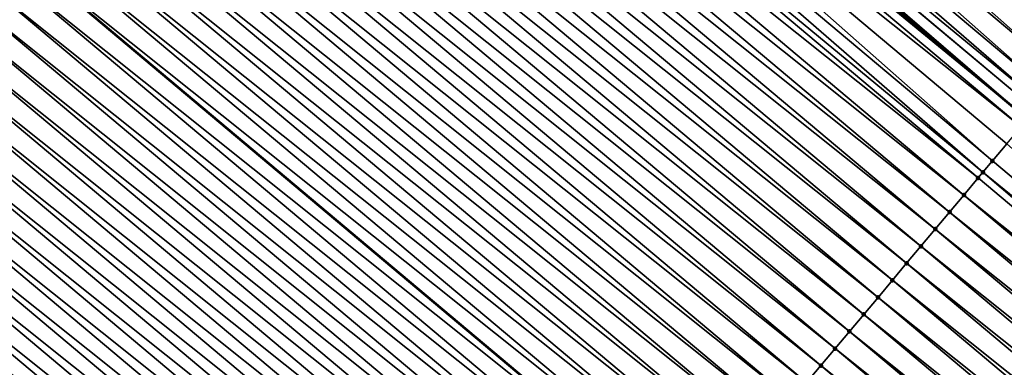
# Model space of a CAD drawing. Header units: feet. Extents: x 2007189 to 2022806, y 818621 to 837694.
# Tile 365 of 680: x 2015839 to 2015861, y 819899 to 819907. Entities that reach past the tile are written whole.
import ezdxf

# ---------------------------------------------------------------- set-up
doc = ezdxf.new("R2010")
doc.units = ezdxf.units.FT
doc.header["$MEASUREMENT"] = 0
for name, color, linetype, lineweight in [('EP_Travel Lane', 172, 'Continuous', 53), ('Road Shots', 141, 'Continuous', 100), ('Road X-Section', 40, 'Continuous', 13), ('STRIPING', 60, 'Continuous', 53)]:
    doc.layers.add(name, color=color, linetype=linetype, lineweight=lineweight)
doc.layers.add('I-77-MM17-21_SB-Surface-TIN', color=7, linetype='Continuous')

msp = doc.modelspace()

# ---------------------------------------------------------------- linework, layer by layer
at = {"layer": 'EP_Travel Lane'}
msp.add_polyline3d([(2015800.343797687, 819956.3280257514, 258.8786010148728), (2015815.66086029, 819943.4708387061, 259.1643164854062), (2015830.978050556, 819930.6135444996, 259.4366893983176), (2015846.295183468, 819917.7562984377, 259.7150493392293), (2015861.612343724, 819904.8990294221, 259.9905541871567), (2015876.929869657, 819892.0414534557, 260.2278165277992), (2015892.247178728, 819879.1840595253, 260.4877616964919), (2015907.564318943, 819866.3268073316, 260.7653570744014), (2015922.881623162, 819853.469417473, 261.0258082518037), (2015938.199376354, 819840.611650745, 261.2393019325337), (2015953.515313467, 819827.7568062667, 261.469608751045), (2015968.83556831, 819814.9028743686, 261.7273404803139), (2015984.155948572, 819802.048837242, 261.9716308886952), (2015999.476426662, 819789.1947180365, 262.205439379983), (2016014.796709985, 819776.3407622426, 262.4601193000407), (2016030.117183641, 819763.4866467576, 262.6944060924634)], dxfattribs=at)
at = {"layer": 'I-77-MM17-21_SB-Surface-TIN', "color": 128, "linetype": 'Continuous', "lineweight": -3}
for points in [[(2015863.07811652, 819906.6440966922, 259.9317648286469), (2015848.08246596, 819919.884290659, 259.6512674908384), (2015847.76083968, 819919.5014635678, 259.6684522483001)], [(2015863.07811652, 819906.6440966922, 259.9317648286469), (2015863.39969002, 819907.0269680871, 259.9200997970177), (2015848.08246596, 819919.884290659, 259.6512674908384)], [(2015862.75648563, 819906.2612734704, 259.9494316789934), (2015847.76083968, 819919.5014635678, 259.6684522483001), (2015847.439235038, 819919.1186183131, 259.6833740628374)], [(2015862.75648563, 819906.2612734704, 259.9494316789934), (2015863.07811652, 819906.6440966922, 259.9317648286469), (2015847.76083968, 819919.5014635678, 259.6684522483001)], [(2015862.434803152, 819905.8784935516, 259.9724935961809), (2015847.439235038, 819919.1186183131, 259.6833740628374), (2015847.1176317, 819918.7357719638, 259.6981594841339)], [(2015862.434803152, 819905.8784935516, 259.9724935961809), (2015862.75648563, 819906.2612734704, 259.9494316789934), (2015847.439235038, 819919.1186183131, 259.6833740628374)], [(2015862.113162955, 819905.4956781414, 259.991133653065), (2015847.1176317, 819918.7357719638, 259.6981594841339), (2015846.796044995, 819918.3529116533, 259.7112055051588)], [(2015862.113162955, 819905.4956781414, 259.991133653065), (2015862.434803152, 819905.8784935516, 259.9724935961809), (2015847.1176317, 819918.7357719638, 259.6981594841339)], [(2015861.916625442, 819905.2616003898, 259.9943218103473), (2015846.796044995, 819918.3529116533, 259.7112055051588), (2015846.474540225, 819917.969982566, 259.715682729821)], [(2015861.916625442, 819905.2616003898, 259.9943218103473), (2015862.113162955, 819905.4956781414, 259.991133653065), (2015846.796044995, 819918.3529116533, 259.7112055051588)], [(2015846.462306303, 819917.9554081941, 259.7156920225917), (2015846.295183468, 819917.7562984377, 259.7150493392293), (2015861.612343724, 819904.8990294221, 259.9905541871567)], [(2015861.791681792, 819905.1127292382, 259.9931420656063), (2015846.474540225, 819917.969982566, 259.715682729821), (2015846.462306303, 819917.9554081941, 259.7156920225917)], [(2015861.791681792, 819905.1127292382, 259.9931420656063), (2015846.462306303, 819917.9554081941, 259.7156920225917), (2015861.612343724, 819904.8990294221, 259.9905541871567)], [(2015861.791681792, 819905.1127292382, 259.9931420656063), (2015861.916625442, 819905.2616003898, 259.9943218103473), (2015846.474540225, 819917.969982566, 259.715682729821)], [(2015846.153089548, 819917.5870080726, 259.7145029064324), (2015861.612343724, 819904.8990294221, 259.9905541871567), (2015846.295183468, 819917.7562984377, 259.7150493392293)], [(2015861.470264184, 819904.7297269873, 259.9885039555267), (2015846.153089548, 819917.5870080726, 259.7145029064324), (2015845.831635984, 819917.2040360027, 259.7136249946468)], [(2015861.470264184, 819904.7297269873, 259.9885039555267), (2015861.612343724, 819904.8990294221, 259.9905541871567), (2015846.153089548, 819917.5870080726, 259.7145029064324)], [(2015860.827351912, 819903.9637871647, 259.9872860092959), (2015845.831635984, 819917.2040360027, 259.7136249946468), (2015845.510160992, 819916.8210819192, 259.7149879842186)], [(2015860.827351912, 819903.9637871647, 259.9872860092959), (2015861.148811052, 819904.3467545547, 259.9875808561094), (2015845.831635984, 819917.2040360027, 259.7136249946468)], [(2015861.148811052, 819904.3467545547, 259.9875808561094), (2015861.470264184, 819904.7297269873, 259.9885039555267), (2015845.831635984, 819917.2040360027, 259.7136249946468)], [(2015860.61397727, 819903.7095238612, 259.9839290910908), (2015845.510160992, 819916.8210819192, 259.7149879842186), (2015845.188708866, 819916.438108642, 259.7139596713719)], [(2015860.61397727, 819903.7095238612, 259.9839290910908), (2015860.827351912, 819903.9637871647, 259.9872860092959), (2015845.510160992, 819916.8210819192, 259.7149879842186)], [(2015860.505949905, 819903.5807718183, 259.981016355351), (2015845.188708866, 819916.438108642, 259.7139596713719), (2015844.867304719, 819916.0550950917, 259.7079137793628)], [(2015860.505949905, 819903.5807718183, 259.981016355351), (2015860.61397727, 819903.7095238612, 259.9839290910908), (2015845.188708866, 819916.438108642, 259.7139596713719)], [(2015860.184588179, 819903.1977226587, 259.9705339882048), (2015844.867304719, 819916.0550950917, 259.7079137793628), (2015844.545911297, 819915.672072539, 259.7007462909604)], [(2015860.184588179, 819903.1977226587, 259.9705339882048), (2015860.505949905, 819903.5807718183, 259.981016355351), (2015844.867304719, 819916.0550950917, 259.7079137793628)], [(2015859.863244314, 819902.8146585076, 259.958183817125), (2015844.545911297, 819915.672072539, 259.7007462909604), (2015844.224514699, 819915.2890526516, 259.6939108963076)], [(2015859.863244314, 819902.8146585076, 259.958183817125), (2015860.184588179, 819903.1977226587, 259.9705339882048), (2015844.545911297, 819915.672072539, 259.7007462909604)], [(2015859.541870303, 819902.431619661, 259.9489863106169), (2015844.224514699, 819915.2890526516, 259.6939108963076), (2015843.903119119, 819914.9060319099, 259.686969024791)], [(2015859.541870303, 819902.431619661, 259.9489863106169), (2015859.863244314, 819902.8146585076, 259.958183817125), (2015844.224514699, 819915.2890526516, 259.6939108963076)], [(2015859.22046316, 819902.0486086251, 259.94325367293), (2015843.903119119, 819914.9060319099, 259.686969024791), (2015843.581722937, 819914.5230116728, 259.680090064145)], [(2015859.22046316, 819902.0486086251, 259.94325367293), (2015859.541870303, 819902.431619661, 259.9489863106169), (2015843.903119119, 819914.9060319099, 259.686969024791)], [(2015858.899062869, 819901.6655918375, 259.9368044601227), (2015843.581722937, 819914.5230116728, 259.680090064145), (2015843.260329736, 819914.1399889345, 259.6728994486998)], [(2015858.899062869, 819901.6655918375, 259.9368044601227), (2015859.22046316, 819902.0486086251, 259.94325367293), (2015843.581722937, 819914.5230116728, 259.680090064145)], [(2015858.57766145, 819901.2825759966, 259.9304732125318), (2015843.260329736, 819914.1399889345, 259.6728994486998), (2015842.938950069, 819913.7569548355, 259.6642934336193)], [(2015858.57766145, 819901.2825759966, 259.9304732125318), (2015858.899062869, 819901.6655918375, 259.9368044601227), (2015843.260329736, 819914.1399889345, 259.6728994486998)], [(2015858.256268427, 819900.8995531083, 259.9232639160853), (2015842.938950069, 819913.7569548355, 259.6642934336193), (2015842.617587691, 819913.3739062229, 259.6538792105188)], [(2015858.256268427, 819900.8995531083, 259.9232639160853), (2015858.57766145, 819901.2825759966, 259.9304732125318), (2015842.938950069, 819913.7569548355, 259.6642934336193)], [(2015857.934887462, 819900.5165200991, 259.9147936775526), (2015842.617587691, 819913.3739062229, 259.6538792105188), (2015842.296219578, 819912.9908624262, 259.6440649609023)], [(2015857.934887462, 819900.5165200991, 259.9147936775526), (2015858.256268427, 819900.8995531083, 259.9232639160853), (2015842.617587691, 819913.3739062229, 259.6538792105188)], [(2015857.613503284, 819900.1334897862, 259.9066593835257), (2015842.296219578, 819912.9908624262, 259.6440649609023), (2015841.974836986, 819912.6078307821, 259.6357648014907)], [(2015857.613503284, 819900.1334897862, 259.9066593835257), (2015857.934887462, 819900.5165200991, 259.9147936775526), (2015842.296219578, 819912.9908624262, 259.6440649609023)], [(2015857.292110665, 819899.7504665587, 259.8994078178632), (2015841.974836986, 819912.6078307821, 259.6357648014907), (2015841.653450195, 819912.224802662, 259.6279036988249)], [(2015857.292110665, 819899.7504665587, 259.8994078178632), (2015857.613503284, 819900.1334897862, 259.9066593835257), (2015841.974836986, 819912.6078307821, 259.6357648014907)], [(2015856.970707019, 819899.3674525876, 259.8933095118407), (2015841.653450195, 819912.224802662, 259.6279036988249), (2015841.332061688, 819911.8417759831, 259.6202221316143)], [(2015856.970707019, 819899.3674525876, 259.8933095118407), (2015857.292110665, 819899.7504665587, 259.8994078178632), (2015841.653450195, 819912.224802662, 259.6279036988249)], [(2015856.649333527, 819898.9844133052, 259.8840577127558), (2015841.332061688, 819911.8417759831, 259.6202221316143), (2015841.010669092, 819911.4587527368, 259.6129682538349)], [(2015856.649333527, 819898.9844133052, 259.8840577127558), (2015856.970707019, 819899.3674525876, 259.8933095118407), (2015841.332061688, 819911.8417759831, 259.6202221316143)], [(2015856.327951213, 819898.6013814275, 259.875728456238), (2015841.010669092, 819911.4587527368, 259.6129682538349), (2015840.689267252, 819911.0757372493, 259.6066810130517)], [(2015856.327951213, 819898.6013814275, 259.875728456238), (2015856.649333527, 819898.9844133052, 259.8840577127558), (2015841.010669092, 819911.4587527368, 259.6129682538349)], [(2015856.00654355, 819898.2183708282, 259.8700502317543), (2015840.689267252, 819911.0757372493, 259.6066810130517), (2015840.367862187, 819910.6927244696, 259.600731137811)], [(2015856.00654355, 819898.2183708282, 259.8700502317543), (2015856.327951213, 819898.6013814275, 259.875728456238), (2015840.689267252, 819911.0757372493, 259.6066810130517)], [(2015855.685133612, 819897.835362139, 259.8646099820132), (2015840.367862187, 819910.6927244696, 259.600731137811), (2015840.046447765, 819910.3097195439, 259.5957597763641)], [(2015855.685133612, 819897.835362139, 259.8646099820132), (2015856.00654355, 819898.2183708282, 259.8700502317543), (2015840.367862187, 819910.6927244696, 259.600731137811)], [(2015855.363737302, 819897.4523420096, 259.8577444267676), (2015840.046447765, 819910.3097195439, 259.5957597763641), (2015839.725036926, 819909.9267116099, 259.5904136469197)], [(2015855.363737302, 819897.4523420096, 259.8577444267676), (2015855.685133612, 819897.835362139, 259.8646099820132), (2015840.046447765, 819910.3097195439, 259.5957597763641)], [(2015855.042348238, 819897.0693157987, 259.8501211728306), (2015839.725036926, 819909.9267116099, 259.5904136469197), (2015839.403640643, 819909.5436914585, 259.5835453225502)], [(2015855.042348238, 819897.0693157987, 259.8501211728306), (2015855.363737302, 819897.4523420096, 259.8577444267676), (2015839.725036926, 819909.9267116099, 259.5904136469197)], [(2015854.720963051, 819896.6862863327, 259.8420923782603), (2015839.403640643, 819909.5436914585, 259.5835453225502), (2015839.08226434, 819909.1606545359, 259.5745875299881)], [(2015854.720963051, 819896.6862863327, 259.8420923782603), (2015855.042348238, 819897.0693157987, 259.8501211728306), (2015839.403640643, 819909.5436914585, 259.5835453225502)], [(2015854.399582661, 819896.3032528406, 259.8335619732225), (2015839.08226434, 819909.1606545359, 259.5745875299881), (2015838.760903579, 819908.7776043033, 259.563990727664)], [(2015854.399582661, 819896.3032528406, 259.8335619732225), (2015854.720963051, 819896.6862863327, 259.8420923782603), (2015839.08226434, 819909.1606545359, 259.5745875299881)], [(2015838.439532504, 819908.3945632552, 259.5544996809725), (2015854.078221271, 819895.9202031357, 259.8230309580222), (2015838.760903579, 819908.7776043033, 259.563990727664)], [(2015854.399582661, 819896.3032528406, 259.8335619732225), (2015838.760903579, 819908.7776043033, 259.563990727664), (2015854.078221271, 819895.9202031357, 259.8230309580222)], [(2015853.756849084, 819895.5371630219, 259.813656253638), (2015838.439532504, 819908.3945632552, 259.5544996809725), (2015838.118131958, 819908.0115466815, 259.5480770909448)], [(2015853.756849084, 819895.5371630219, 259.813656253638), (2015854.078221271, 819895.9202031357, 259.8230309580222), (2015838.439532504, 819908.3945632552, 259.5544996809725)], [(2015853.43544265, 819895.1541513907, 259.8078494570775), (2015838.118131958, 819908.0115466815, 259.5480770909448), (2015837.79671661, 819907.6285425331, 259.5432026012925)], [(2015853.43544265, 819895.1541513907, 259.8078494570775), (2015853.756849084, 819895.5371630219, 259.813656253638), (2015838.118131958, 819908.0115466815, 259.5480770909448)], [(2015853.114033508, 819894.771142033, 259.8023259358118), (2015837.79671661, 819907.6285425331, 259.5432026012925), (2015837.475303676, 819907.2455363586, 259.5380756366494)], [(2015853.114033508, 819894.771142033, 259.8023259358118), (2015853.43544265, 819895.1541513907, 259.8078494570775), (2015837.79671661, 819907.6285425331, 259.5432026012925)], [(2015852.792640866, 819894.3881188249, 259.7950768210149), (2015837.475303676, 819907.2455363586, 259.5380756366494), (2015837.153901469, 819906.8625211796, 259.5318268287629)], [(2015852.792640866, 819894.3881188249, 259.7950768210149), (2015853.114033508, 819894.771142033, 259.8023259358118), (2015837.475303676, 819907.2455363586, 259.5380756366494)], [(2015852.47125221, 819894.0050922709, 259.7874108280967), (2015837.153901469, 819906.8625211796, 259.5318268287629), (2015836.832507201, 819906.4794993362, 259.5247477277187)], [(2015852.47125221, 819894.0050922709, 259.7874108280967), (2015852.792640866, 819894.3881188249, 259.7950768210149), (2015837.153901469, 819906.8625211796, 259.5318268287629)], [(2015852.149858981, 819893.6220695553, 259.7802230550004), (2015836.832507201, 819906.4794993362, 259.5247477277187), (2015836.511112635, 819906.0964777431, 259.5176998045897)], [(2015852.149858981, 819893.6220695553, 259.7802230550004), (2015852.47125221, 819894.0050922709, 259.7874108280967), (2015836.832507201, 819906.4794993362, 259.5247477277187)], [(2015851.828460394, 819893.2390513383, 259.7735957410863), (2015836.511112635, 819906.0964777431, 259.5176998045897), (2015836.189715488, 819905.7134583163, 259.5109217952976)], [(2015851.828460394, 819893.2390513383, 259.7735957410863), (2015852.149858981, 819893.6220695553, 259.7802230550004), (2015836.511112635, 819906.0964777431, 259.5176998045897)], [(2015851.507075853, 819892.8560213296, 259.7654993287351), (2015836.189715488, 819905.7134583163, 259.5109217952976), (2015835.868315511, 819905.3304412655, 259.5044397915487)], [(2015851.507075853, 819892.8560213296, 259.7654993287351), (2015851.828460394, 819893.2390513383, 259.7735957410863), (2015836.189715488, 819905.7134583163, 259.5109217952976)], [(2015851.185669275, 819892.4730098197, 259.7597076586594), (2015835.868315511, 819905.3304412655, 259.5044397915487), (2015835.546913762, 819904.9474257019, 259.4981430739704)], [(2015851.185669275, 819892.4730098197, 259.7597076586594), (2015851.507075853, 819892.8560213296, 259.7654993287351), (2015835.868315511, 819905.3304412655, 259.5044397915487)], [(2015850.864253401, 819892.0900061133, 259.7548882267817), (2015835.546913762, 819904.9474257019, 259.4981430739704), (2015835.225510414, 819904.5644114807, 259.4920135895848)], [(2015850.864253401, 819892.0900061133, 259.7548882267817), (2015851.185669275, 819892.4730098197, 259.7597076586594), (2015835.546913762, 819904.9474257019, 259.4981430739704)], [(2015850.542850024, 819891.7069919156, 259.7487616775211), (2015835.225510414, 819904.5644114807, 259.4920135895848), (2015834.904108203, 819904.1813963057, 259.4857652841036)], [(2015850.542850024, 819891.7069919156, 259.7487616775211), (2015850.864253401, 819892.0900061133, 259.7548882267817), (2015835.225510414, 819904.5644114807, 259.4920135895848)], [(2015850.221463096, 819891.3239639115, 259.7409150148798), (2015834.904108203, 819904.1813963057, 259.4857652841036), (2015834.582707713, 819903.798379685, 259.4793368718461)], [(2015850.221463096, 819891.3239639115, 259.7409150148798), (2015850.542850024, 819891.7069919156, 259.7487616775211), (2015834.904108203, 819904.1813963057, 259.4857652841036)], [(2015876.14485041, 819891.106234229, 260.2274176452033), (2015861.148811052, 819904.3467545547, 259.9875808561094), (2015860.827351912, 819903.9637871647, 259.9872860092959)], [(2015876.14485041, 819891.106234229, 260.2274176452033), (2015860.827351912, 819903.9637871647, 259.9872860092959), (2015860.61397727, 819903.7095238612, 259.9839290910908)], [(2015849.900073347, 819890.9409382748, 259.7333633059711), (2015834.582707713, 819903.798379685, 259.4793368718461), (2015834.261308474, 819903.4153620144, 259.4727776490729)], [(2015849.900073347, 819890.9409382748, 259.7333633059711), (2015850.221463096, 819891.3239639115, 259.7409150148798), (2015834.582707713, 819903.798379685, 259.4793368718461)], [(2015875.823414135, 819890.7232476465, 260.2247316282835), (2015860.61397727, 819903.7095238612, 259.9839290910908), (2015860.505949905, 819903.5807718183, 259.981016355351)], [(2015875.823414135, 819890.7232476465, 260.2247316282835), (2015876.14485041, 819891.106234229, 260.2274176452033), (2015860.61397727, 819903.7095238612, 259.9839290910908)], [(2015875.823414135, 819890.7232476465, 260.2247316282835), (2015860.505949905, 819903.5807718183, 259.981016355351), (2015860.184588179, 819903.1977226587, 259.9705339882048)], [(2015849.578672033, 819890.5579223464, 259.7270211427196), (2015834.261308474, 819903.4153620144, 259.4727776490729), (2015833.939910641, 819903.0323431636, 259.4660713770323)], [(2015849.578672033, 819890.5579223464, 259.7270211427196), (2015849.900073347, 819890.9409382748, 259.7333633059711), (2015834.261308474, 819903.4153620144, 259.4727776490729)], [(2015849.257271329, 819890.1749059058, 259.7206151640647), (2015833.939910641, 819903.0323431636, 259.4660713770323), (2015833.618514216, 819902.6493231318, 259.4592179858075)], [(2015849.257271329, 819890.1749059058, 259.7206151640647), (2015849.578672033, 819890.5579223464, 259.7270211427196), (2015833.939910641, 819903.0323431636, 259.4660713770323)], [(2015875.502008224, 819890.3402355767, 260.2188702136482), (2015860.184588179, 819903.1977226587, 259.9705339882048), (2015859.863244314, 819902.8146585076, 259.958183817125)], [(2015875.502008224, 819890.3402355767, 260.2188702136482), (2015875.823414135, 819890.7232476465, 260.2247316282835), (2015860.184588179, 819903.1977226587, 259.9705339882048)], [(2015875.180635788, 819889.9571954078, 260.2095079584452), (2015859.863244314, 819902.8146585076, 259.958183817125), (2015859.541870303, 819902.431619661, 259.9489863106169)], [(2015875.180635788, 819889.9571954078, 260.2095079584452), (2015875.502008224, 819890.3402355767, 260.2188702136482), (2015859.863244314, 819902.8146585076, 259.958183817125)], [(2015848.935887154, 819889.7918755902, 259.7124805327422), (2015833.618514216, 819902.6493231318, 259.4592179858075), (2015833.297116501, 819902.266304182, 259.4524993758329)], [(2015848.935887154, 819889.7918755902, 259.7124805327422), (2015849.257271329, 819890.1749059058, 259.7206151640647), (2015833.618514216, 819902.6493231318, 259.4592179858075)], [(2015874.859232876, 819889.5741808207, 260.203332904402), (2015859.541870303, 819902.431619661, 259.9489863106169), (2015859.22046316, 819902.0486086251, 259.94325367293)], [(2015874.859232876, 819889.5741808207, 260.203332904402), (2015875.180635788, 819889.9571954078, 260.2095079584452), (2015859.541870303, 819902.431619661, 259.9489863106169)], [(2015848.614503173, 819889.4088451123, 259.7043256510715), (2015833.297116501, 819902.266304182, 259.4524993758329), (2015832.975718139, 819901.8832857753, 259.4458484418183)], [(2015848.614503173, 819889.4088451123, 259.7043256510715), (2015848.935887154, 819889.7918755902, 259.7124805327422), (2015833.297116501, 819902.266304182, 259.4524993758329)], [(2015874.537834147, 819889.1911627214, 260.1967202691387), (2015859.22046316, 819902.0486086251, 259.94325367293), (2015858.899062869, 819901.6655918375, 259.9368044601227)], [(2015874.537834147, 819889.1911627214, 260.1967202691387), (2015874.859232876, 819889.5741808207, 260.203332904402), (2015859.22046316, 819902.0486086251, 259.94325367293)], [(2015848.2931166, 819889.0258168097, 259.6964418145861), (2015832.975718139, 819901.8832857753, 259.4458484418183), (2015832.654318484, 819901.5002684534, 259.4393326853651)], [(2015848.2931166, 819889.0258168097, 259.6964418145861), (2015848.614503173, 819889.4088451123, 259.7043256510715), (2015832.975718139, 819901.8832857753, 259.4458484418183)], [(2015847.971714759, 819888.642801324, 259.6901547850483), (2015832.654318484, 819901.5002684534, 259.4393326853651), (2015832.332921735, 819901.1172486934, 259.4325131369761)], [(2015847.971714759, 819888.642801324, 259.6901547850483), (2015848.2931166, 819889.0258168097, 259.6964418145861), (2015832.654318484, 819901.5002684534, 259.4393326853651)], [(2015874.216432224, 819888.8081473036, 260.1904417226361), (2015858.899062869, 819901.6655918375, 259.9368044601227), (2015858.57766145, 819901.2825759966, 259.9304732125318)], [(2015874.216432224, 819888.8081473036, 260.1904417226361), (2015874.537834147, 819889.1911627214, 260.1967202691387), (2015858.899062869, 819901.6655918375, 259.9368044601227)], [(2015873.895019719, 819888.4251407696, 260.185269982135), (2015858.57766145, 819901.2825759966, 259.9304732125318), (2015858.256268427, 819900.8995531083, 259.9232639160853)], [(2015873.895019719, 819888.4251407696, 260.185269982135), (2015874.216432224, 819888.8081473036, 260.1904417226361), (2015858.57766145, 819901.2825759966, 259.9304732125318)], [(2015847.650310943, 819888.2597874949, 259.6840741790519), (2015832.332921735, 819901.1172486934, 259.4325131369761), (2015832.011526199, 819900.7342279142, 259.4255666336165)], [(2015847.650310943, 819888.2597874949, 259.6840741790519), (2015847.971714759, 819888.642801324, 259.6901547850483), (2015832.332921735, 819901.1172486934, 259.4325131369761)], [(2015873.57363305, 819888.0421125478, 260.1773962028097), (2015858.256268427, 819900.8995531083, 259.9232639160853), (2015857.934887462, 819900.5165200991, 259.9147936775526)], [(2015873.57363305, 819888.0421125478, 260.1773962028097), (2015873.895019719, 819888.4251407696, 260.185269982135), (2015858.256268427, 819900.8995531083, 259.9232639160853)], [(2015847.007538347, 819887.4937304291, 259.6682491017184), (2015831.904714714, 819900.6069321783, 259.4230556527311), (2015831.690139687, 819900.3511995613, 259.4176764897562)], [(2015847.328917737, 819887.8767647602, 259.6768840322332), (2015832.011526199, 819900.7342279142, 259.4255666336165), (2015831.904714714, 819900.6069321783, 259.4230556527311)], [(2015847.007538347, 819887.4937304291, 259.6682491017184), (2015847.328917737, 819887.8767647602, 259.6768840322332), (2015831.904714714, 819900.6069321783, 259.4230556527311)], [(2015847.328917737, 819887.8767647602, 259.6768840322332), (2015847.650310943, 819888.2597874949, 259.6840741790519), (2015832.011526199, 819900.7342279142, 259.4255666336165)], [(2015873.252243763, 819887.6590865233, 260.1697961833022), (2015857.934887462, 819900.5165200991, 259.9147936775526), (2015857.613503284, 819900.1334897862, 259.9066593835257)], [(2015873.252243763, 819887.6590865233, 260.1697961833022), (2015873.57363305, 819888.0421125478, 260.1773962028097), (2015857.934887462, 819900.5165200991, 259.9147936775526)], [(2015847.007538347, 819887.4937304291, 259.6682491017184), (2015831.690139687, 819900.3511995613, 259.4176764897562), (2015831.36877333, 819899.9681542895, 259.4076784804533)], [(2015846.686152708, 819887.1107013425, 259.6602675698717), (2015831.36877333, 819899.9681542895, 259.4076784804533), (2015831.04740916, 819899.5851071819, 259.3974517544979)], [(2015846.686152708, 819887.1107013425, 259.6602675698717), (2015847.007538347, 819887.4937304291, 259.6682491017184), (2015831.36877333, 819899.9681542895, 259.4076784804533)], [(2015872.93085034, 819887.2760639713, 260.1626287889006), (2015857.613503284, 819900.1334897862, 259.9066593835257), (2015857.292110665, 819899.7504665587, 259.8994078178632)], [(2015872.93085034, 819887.2760639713, 260.1626287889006), (2015873.252243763, 819887.6590865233, 260.1697961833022), (2015857.613503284, 819900.1334897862, 259.9066593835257)], [(2015872.609454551, 819886.8930434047, 260.1557087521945), (2015857.292110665, 819899.7504665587, 259.8994078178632), (2015856.970707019, 819899.3674525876, 259.8933095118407)], [(2015872.609454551, 819886.8930434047, 260.1557087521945), (2015872.93085034, 819887.2760639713, 260.1626287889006), (2015857.292110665, 819899.7504665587, 259.8994078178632)], [(2015846.364789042, 819886.7276538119, 259.6499881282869), (2015831.04740916, 819899.5851071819, 259.3974517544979), (2015830.799563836, 819899.2896680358, 259.3884233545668)], [(2015846.364789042, 819886.7276538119, 259.6499881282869), (2015846.686152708, 819887.1107013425, 259.6602675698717), (2015831.04740916, 819899.5851071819, 259.3974517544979)], [(2015872.288046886, 819886.5100328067, 260.1500306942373), (2015856.970707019, 819899.3674525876, 259.8933095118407), (2015856.649333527, 819898.9844133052, 259.8840577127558)], [(2015872.288046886, 819886.5100328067, 260.1500306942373), (2015872.609454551, 819886.8930434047, 260.1557087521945), (2015856.970707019, 819899.3674525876, 259.8933095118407)]]:
    msp.add_3dface(points, dxfattribs=at)
at = {"layer": 'Road Shots', "lineweight": 100}
for p in [(2015860.827351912, 819903.9637871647, 259.9872860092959), (2015860.61397727, 819903.7095238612, 259.9839290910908), (2015860.505949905, 819903.5807718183, 259.981016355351), (2015860.184588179, 819903.1977226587, 259.9705339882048), (2015859.863244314, 819902.8146585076, 259.958183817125), (2015859.541870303, 819902.431619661, 259.9489863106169), (2015859.22046316, 819902.0486086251, 259.94325367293), (2015858.899062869, 819901.6655918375, 259.9368044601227), (2015858.57766145, 819901.2825759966, 259.9304732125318), (2015858.256268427, 819900.8995531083, 259.9232639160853), (2015857.934887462, 819900.5165200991, 259.9147936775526), (2015857.613503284, 819900.1334897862, 259.9066593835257), (2015857.292110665, 819899.7504665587, 259.8994078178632), (2015856.970707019, 819899.3674525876, 259.8933095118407)]:
    msp.add_point(p, dxfattribs=at)
at = {"layer": 'Road X-Section', "extrusion": (0.7658703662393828, -0.6428738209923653, 0.01248328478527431), "elevation": 1016776.521580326, "flags": 128}
msp.add_lwpolyline([(1924038.220970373, -12434.0284643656), (1924037.720970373, -12434.01127826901), (1924037.220970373, -12433.99635529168), (1924036.720970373, -12433.98156871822), (1924036.220970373, -12433.96852168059), (1924035.720970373, -12433.96404410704), (1924035.701941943, -12433.96403481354), (1924035.220970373, -12433.96522402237), (1924034.720970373, -12433.96610200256), (1924034.220970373, -12433.96473890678), (1924033.720970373, -12433.96576729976), (1924033.220970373, -12433.97181366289), (1924032.720970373, -12433.97898170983), (1924032.220970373, -12433.98581763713), (1924031.720970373, -12433.99276004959), (1924031.220970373, -12433.99963954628), (1924030.720970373, -12434.00683072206), (1924030.220970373, -12434.01543740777), (1924029.720970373, -12434.0258524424), (1924029.220970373, -12434.03566745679), (1924028.720970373, -12434.04396826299), (1924028.220970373, -12434.05182997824), (1924027.720970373, -12434.05951214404), (1924027.220970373, -12434.06676658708), (1924026.720970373, -12434.0730543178), (1924026.220970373, -12434.07900465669), (1924025.720970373, -12434.08397640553), (1924025.220970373, -12434.08932295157), (1924024.720970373, -12434.09619181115), (1924024.220970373, -12434.10515030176), (1924023.720970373, -12434.11574792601), (1924023.220970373, -12434.12523971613), (1924022.720970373, -12434.13166280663), (1924022.220970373, -12434.13653767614), (1924021.720970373, -12434.1416650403), (1924021.220970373, -12434.14791433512), (1924020.720970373, -12434.15499398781), (1924020.220970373, -12434.16204246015), (1924019.720970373, -12434.16882099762), (1924019.220970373, -12434.17530350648), (1924018.720970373, -12434.18160071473), (1924018.220970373, -12434.18773067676), (1924017.720970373, -12434.19397946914), (1924017.220970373, -12434.20040838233), (1924016.720970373, -12434.20696811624), (1924016.220970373, -12434.21367491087), (1924015.720970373, -12434.22052883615), (1924015.220970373, -12434.22724796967), (1924014.720970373, -12434.23389942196), (1924014.220970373, -12434.24041568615), (1924013.720970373, -12434.24723576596), (1924013.220970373, -12434.25418281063), (1924013.054799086, -12434.25669398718), (1924012.720970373, -12434.26207356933), (1924012.220970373, -12434.27207235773), (1924011.720970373, -12434.28229988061), (1924011.291560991, -12434.29235399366), (1924011.220970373, -12434.29407801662), (1924010.720970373, -12434.30746959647), (1924010.220970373, -12434.3254115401), (1924009.720970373, -12434.34667486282), (1924009.220970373, -12434.36958095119), (1924008.720970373, -12434.39421033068), (1924008.220970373, -12434.41921911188), (1924007.720970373, -12434.4435216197), (1924007.220970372, -12434.46801802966), (1924006.720970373, -12434.49252462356), (1924006.220970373, -12434.51781854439), (1924006.096037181, -12434.52414886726)], dxfattribs=at)
at = {"layer": 'Road X-Section', "extrusion": (0.7658703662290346, -0.6428738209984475, 0.01248328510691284), "elevation": 1016796.521554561, "flags": 128}
msp.add_lwpolyline([(1924038.220981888, -12434.00962305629), (1924037.720981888, -12433.99795711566), (1924037.220981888, -12433.98028888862), (1924036.720981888, -12433.95722517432), (1924036.220981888, -12433.93858366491), (1924035.915336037, -12433.93539525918), (1924035.720981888, -12433.93657509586), (1924035.220981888, -12433.94121356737), (1924034.720981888, -12433.94213673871), (1924034.220981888, -12433.9424316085), (1924033.889050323, -12433.9457887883), (1924033.720981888, -12433.94870175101), (1924033.220981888, -12433.959184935), (1924032.720981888, -12433.97153606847), (1924032.220981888, -12433.9807342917), (1924031.720981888, -12433.9864673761), (1924031.220981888, -12433.99291709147), (1924030.720981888, -12433.99924883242), (1924030.220981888, -12434.00645869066), (1924029.720981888, -12434.01492958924), (1924029.220981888, -12434.02306451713), (1924028.720981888, -12434.03031664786), (1924028.220981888, -12434.0364154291), (1924027.720981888, -12434.04566794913), (1924027.220981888, -12434.05399785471), (1924026.720981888, -12434.05967652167), (1924026.220981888, -12434.06511719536), (1924025.720981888, -12434.0719832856), (1924025.220981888, -12434.07960713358), (1924024.720981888, -12434.0876365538), (1924024.220981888, -12434.09616762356), (1924023.720981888, -12434.10669945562), (1924023.220981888, -12434.11607489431), (1924022.720981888, -12434.12188214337), (1924022.220981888, -12434.12740609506), (1924021.720981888, -12434.13465577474), (1924021.220981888, -12434.14232236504), (1924020.720981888, -12434.14951069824), (1924020.220981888, -12434.15613852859), (1924019.720981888, -12434.16423557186), (1924019.220981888, -12434.17002769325), (1924018.720981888, -12434.17484750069), (1924018.220981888, -12434.18097452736), (1924017.720981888, -12434.18882180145), (1924017.220981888, -12434.19637409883), (1924016.720981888, -12434.2027167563), (1924016.220981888, -12434.20912323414), (1924015.720981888, -12434.21725849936), (1924015.220981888, -12434.2254140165), (1924014.720981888, -12434.23329846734), (1924014.220981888, -12434.23958598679), (1924013.720981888, -12434.24566706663), (1924013.220981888, -12434.25285777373), (1924012.720981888, -12434.26149337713), (1924012.220981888, -12434.26947553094), (1924011.720981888, -12434.27975577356), (1924011.220981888, -12434.29042919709), (1924010.720981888, -12434.29776727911), (1924010.529336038, -12434.30271969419), (1924010.220981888, -12434.31405033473), (1924009.720981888, -12434.33814427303), (1924009.220981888, -12434.36491318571), (1924008.720981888, -12434.3909136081), (1924008.220981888, -12434.41492074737), (1924007.720981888, -12434.43575852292), (1924007.220981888, -12434.45465434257), (1924006.720981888, -12434.47471392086), (1924006.220981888, -12434.49700913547), (1924005.94171699, -12434.50944105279)], dxfattribs=at)
at = {"layer": 'STRIPING'}
msp.add_polyline3d([(2015808.12655468, 819934.4921661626, 259.0159494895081), (2015823.4437235, 819921.6348899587, 259.2905596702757), (2015838.760903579, 819908.7776043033, 259.563990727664), (2015854.078221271, 819895.9202031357, 259.8230309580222), (2015869.395451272, 819883.0628755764, 260.0912419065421), (2015884.713042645, 819870.2052446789, 260.3216609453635), (2015900.030475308, 819857.3477470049, 260.568676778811), (2015915.347943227, 819844.4902197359, 260.8120065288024), (2015930.665518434, 819831.6326024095, 261.0441156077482), (2015945.983468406, 819818.7760638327, 261.2723764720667), (2015961.303736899, 819805.9221198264, 261.5286058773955), (2015976.624096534, 819793.0680993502, 261.7750721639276), (2015991.944395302, 819780.2141299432, 262.0280571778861), (2016007.264733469, 819767.3601274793, 262.2768238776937), (2016022.584994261, 819754.506189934, 262.5338767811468), (2016037.905512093, 819741.6520367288, 262.7633989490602)], dxfattribs=at)

doc.saveas('drawing.dxf')
